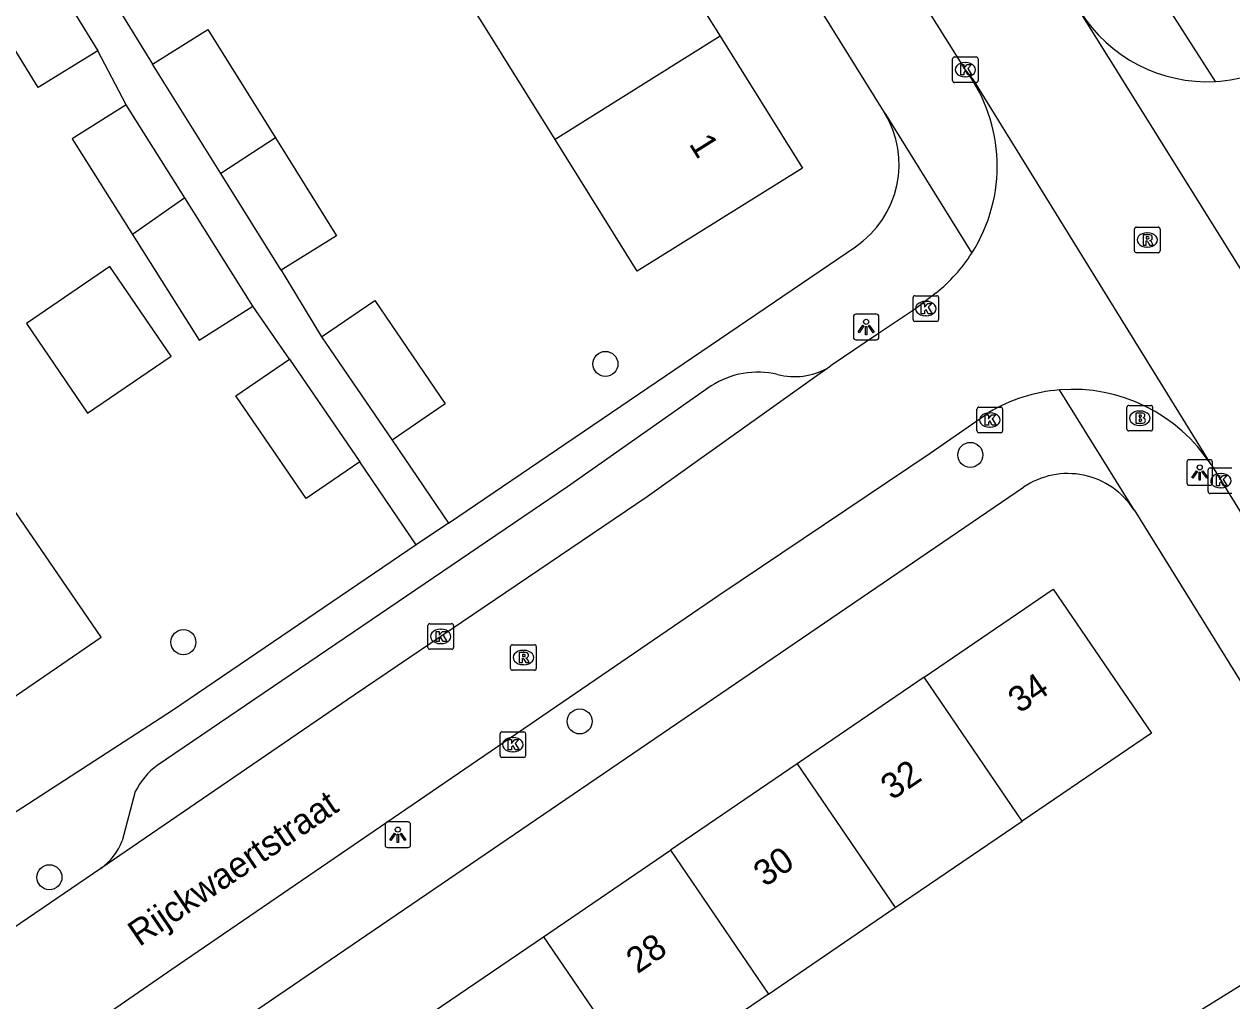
# Model space of a CAD drawing. Extents: x 160037 to 160839, y 385326 to 386441.
# Drawn here: x 160199.4 to 160246.58, y 386003.51 to 386041.67 of the extents above; entities that cross this region are included whole.
import ezdxf

# ---------------------------------------------------------------- set-up
doc = ezdxf.new("R2010")
doc.units = 0
for name, color, linetype in [('IMGEO_Boom', 7, 'Continuous'), ('IMGEO_Brandkraan', 7, 'Continuous'), ('IMGEO_Kolk', 7, 'Continuous'), ('IMGEO_Lichtpunt', 7, 'Continuous'), ('IMGEO_Openbare_ruimte_label', 7, 'Continuous'), ('IMGEO_Pand', 7, 'Continuous'), ('IMGEO_Pand_nummerreeks', 7, 'Continuous'), ('IMGEO_Rijbaan_lokaal_open', 7, 'Continuous'), ('IMGEO_Rioolput', 7, 'Continuous'), ('IMGEO_Voetpad_open', 7, 'Continuous')]:
    doc.layers.add(name, color=color, linetype=linetype)

msp = doc.modelspace()

# ---------------------------------------------------------------- linework, layer by layer
at = {"layer": 'IMGEO_Boom'}
for centre in [(160222.107, 386028.393), (160236.362, 386024.838), (160205.617, 386017.522), (160221.1, 386014.424), (160200.384, 386008.337)]:
    msp.add_circle(centre, 0.489, dxfattribs=at)
at = {"layer": 'IMGEO_Brandkraan'}
for p, q in [((160242.559, 386026.772), (160243.411, 386026.772)), ((160242.484, 386025.846), (160242.484, 386026.698)), ((160242.972, 386026.552), (160242.997, 386026.552)), ((160243.485, 386026.698), (160243.485, 386025.846)), ((160242.995, 386025.992), (160242.97, 386025.992)), ((160243.411, 386025.772), (160242.559, 386025.772))]:
    msp.add_line(p, q, dxfattribs=at)
for points in [[(160242.559, 386026.772), (160243.411, 386026.772)], [(160242.484, 386025.846), (160242.484, 386026.698)], [(160242.832, 386026.472), (160242.832, 386026.072), (160243.045, 386026.072)], [(160243.063, 386026.472), (160242.832, 386026.472)], [(160243.011, 386026.391), (160242.957, 386026.391), (160242.957, 386026.315)], [(160242.957, 386026.315), (160243.01, 386026.315)], [(160243.485, 386026.698), (160243.485, 386025.846)], [(160243.019, 386026.239), (160242.957, 386026.239), (160242.957, 386026.158)], [(160242.957, 386026.158), (160243.019, 386026.158)], [(160243.411, 386025.772), (160242.559, 386025.772)]]:
    msp.add_lwpolyline(points, dxfattribs=at)
for centre, radius, start, end in [((160242.561, 386026.696), 0.0765, 91.552, 178.448), ((160242.561, 386026.696), 0.0765, 91.552, 178.448), ((160243.409, 386026.696), 0.0765, 1.552, 88.448), ((160243.409, 386026.696), 0.0765, 1.552, 88.448), ((160243.012, 386026.353), 0.0379, 267.8285, 90.9355), ((160243.067, 386026.327), 0.145, 59.4692, 91.5367), ((160243.092, 386026.374), 0.0922, 285.5137, 58.1501), ((160243.097, 386026.182), 0.105, 301.3115, 78.989), ((160242.561, 386025.848), 0.0765, 181.552, 268.448), ((160242.561, 386025.848), 0.0765, 181.552, 268.448), ((160243.02, 386026.198), 0.0404, 269.8759, 90.5077), ((160243.051, 386026.323), 0.251, 268.6676, 293.5347), ((160243.409, 386025.848), 0.0765, 271.552, 358.448), ((160243.409, 386025.848), 0.0765, 271.552, 358.448)]:
    msp.add_arc(centre, radius, start, end, dxfattribs=at)
for centre, major_axis, ratio, start_param, end_param in [((160242.971, 386026.272), (-0.387, 0.002), 0.722429, 4.712389, 7.853982), ((160242.996, 386026.272), (-0.39, 0.002), 0.717154, 1.570796, 4.712389)]:
    msp.add_ellipse(centre, major_axis=major_axis, ratio=ratio, start_param=start_param, end_param=end_param, dxfattribs=at)
at = {"layer": 'IMGEO_Kolk'}
for p, q in [((160235.668, 386039.46), (160235.668, 386040.312)), ((160235.743, 386040.386), (160236.595, 386040.386)), ((160236.156, 386040.166), (160236.181, 386040.166)), ((160236.669, 386040.312), (160236.669, 386039.46)), ((160236.179, 386039.606), (160236.154, 386039.606)), ((160236.595, 386039.386), (160235.743, 386039.386)), ((160234.199, 386031.055), (160235.051, 386031.055)), ((160234.124, 386030.129), (160234.124, 386030.981)), ((160234.612, 386030.835), (160234.637, 386030.835)), ((160235.125, 386030.981), (160235.125, 386030.129)), ((160235.051, 386030.055), (160234.199, 386030.055)), ((160234.635, 386030.275), (160234.61, 386030.275)), ((160236.624, 386025.776), (160236.624, 386026.628)), ((160236.699, 386026.702), (160237.551, 386026.702)), ((160237.112, 386026.482), (160237.137, 386026.482)), ((160237.625, 386026.628), (160237.625, 386025.776)), ((160237.135, 386025.922), (160237.11, 386025.922)), ((160237.551, 386025.702), (160236.699, 386025.702)), ((160245.654, 386023.404), (160245.654, 386024.256)), ((160245.729, 386024.33), (160246.581, 386024.33)), ((160246.142, 386024.11), (160246.167, 386024.11)), ((160246.165, 386023.55), (160246.14, 386023.55)), ((160246.581, 386023.33), (160245.729, 386023.33)), ((160215.17, 386017.318), (160215.17, 386018.17)), ((160215.245, 386018.244), (160216.097, 386018.244)), ((160215.658, 386018.024), (160215.683, 386018.024)), ((160216.171, 386018.17), (160216.171, 386017.318)), ((160215.681, 386017.464), (160215.656, 386017.464)), ((160216.097, 386017.244), (160215.245, 386017.244)), ((160218.064, 386014.017), (160218.916, 386014.017)), ((160217.989, 386013.091), (160217.989, 386013.943)), ((160218.477, 386013.797), (160218.502, 386013.797)), ((160218.99, 386013.943), (160218.99, 386013.091)), ((160218.5, 386013.237), (160218.475, 386013.237)), ((160218.916, 386013.017), (160218.064, 386013.017))]:
    msp.add_line(p, q, dxfattribs=at)
for points in [[(160235.668, 386039.46), (160235.668, 386040.312)], [(160235.743, 386040.386), (160236.595, 386040.386)], [(160235.989, 386040.086), (160236.112, 386040.086), (160236.112, 386039.935), (160236.242, 386040.086), (160236.406, 386040.086), (160236.26, 386039.935), (160236.413, 386039.686), (160236.261, 386039.686), (160236.176, 386039.85), (160236.112, 386039.783), (160236.112, 386039.686), (160235.989, 386039.686), (160235.989, 386040.086)], [(160236.669, 386040.312), (160236.669, 386039.46)], [(160236.595, 386039.386), (160235.743, 386039.386)], [(160234.199, 386031.055), (160235.051, 386031.055)], [(160234.124, 386030.129), (160234.124, 386030.981)], [(160234.445, 386030.755), (160234.568, 386030.755), (160234.568, 386030.604), (160234.698, 386030.755), (160234.862, 386030.755), (160234.716, 386030.604), (160234.869, 386030.355), (160234.717, 386030.355), (160234.632, 386030.519), (160234.568, 386030.452), (160234.568, 386030.355), (160234.445, 386030.355), (160234.445, 386030.755)], [(160235.125, 386030.981), (160235.125, 386030.129)], [(160235.051, 386030.055), (160234.199, 386030.055)], [(160236.624, 386025.776), (160236.624, 386026.628)], [(160236.699, 386026.702), (160237.551, 386026.702)], [(160236.945, 386026.402), (160237.068, 386026.402), (160237.068, 386026.251), (160237.198, 386026.402), (160237.362, 386026.402), (160237.216, 386026.251), (160237.369, 386026.002), (160237.217, 386026.002), (160237.132, 386026.166), (160237.068, 386026.099), (160237.068, 386026.002), (160236.945, 386026.002), (160236.945, 386026.402)], [(160237.625, 386026.628), (160237.625, 386025.776)], [(160237.551, 386025.702), (160236.699, 386025.702)], [(160245.654, 386023.404), (160245.654, 386024.256)], [(160245.729, 386024.33), (160246.581, 386024.33)], [(160245.975, 386024.03), (160246.098, 386024.03), (160246.098, 386023.879), (160246.228, 386024.03), (160246.392, 386024.03), (160246.246, 386023.879), (160246.399, 386023.63), (160246.247, 386023.63), (160246.162, 386023.794), (160246.098, 386023.727), (160246.098, 386023.63), (160245.975, 386023.63), (160245.975, 386024.03)], [(160246.581, 386023.33), (160245.729, 386023.33)], [(160215.17, 386017.318), (160215.17, 386018.17)], [(160215.245, 386018.244), (160216.097, 386018.244)], [(160215.491, 386017.944), (160215.614, 386017.944), (160215.614, 386017.793), (160215.744, 386017.944), (160215.908, 386017.944), (160215.762, 386017.793), (160215.915, 386017.544), (160215.763, 386017.544), (160215.678, 386017.708), (160215.614, 386017.641), (160215.614, 386017.544), (160215.491, 386017.544), (160215.491, 386017.944)], [(160216.171, 386018.17), (160216.171, 386017.318)], [(160216.097, 386017.244), (160215.245, 386017.244)], [(160218.064, 386014.017), (160218.916, 386014.017)], [(160217.989, 386013.091), (160217.989, 386013.943)], [(160218.31, 386013.717), (160218.433, 386013.717), (160218.433, 386013.566), (160218.563, 386013.717), (160218.727, 386013.717), (160218.581, 386013.566), (160218.734, 386013.317), (160218.582, 386013.317), (160218.497, 386013.481), (160218.433, 386013.414), (160218.433, 386013.317), (160218.31, 386013.317), (160218.31, 386013.717)], [(160218.99, 386013.943), (160218.99, 386013.091)], [(160218.916, 386013.017), (160218.064, 386013.017)]]:
    msp.add_lwpolyline(points, dxfattribs=at)
for centre, start, end in [((160235.745, 386040.31), 91.552, 178.448), ((160235.745, 386040.31), 91.552, 178.448), ((160236.593, 386040.31), 1.552, 88.448), ((160236.593, 386040.31), 1.552, 88.448), ((160235.745, 386039.462), 181.552, 268.448), ((160235.745, 386039.462), 181.552, 268.448), ((160236.593, 386039.462), 271.552, 358.448), ((160236.593, 386039.462), 271.552, 358.448), ((160234.201, 386030.979), 91.552, 178.448), ((160234.201, 386030.979), 91.552, 178.448), ((160235.049, 386030.979), 1.552, 88.448), ((160235.049, 386030.979), 1.552, 88.448), ((160234.201, 386030.131), 181.552, 268.448), ((160234.201, 386030.131), 181.552, 268.448), ((160235.049, 386030.131), 271.552, 358.448), ((160235.049, 386030.131), 271.552, 358.448), ((160236.701, 386026.626), 91.552, 178.448), ((160236.701, 386026.626), 91.552, 178.448), ((160237.549, 386026.626), 1.552, 88.448), ((160237.549, 386026.626), 1.552, 88.448), ((160236.701, 386025.778), 181.552, 268.448), ((160236.701, 386025.778), 181.552, 268.448), ((160237.549, 386025.778), 271.552, 358.448), ((160237.549, 386025.778), 271.552, 358.448), ((160245.731, 386024.254), 91.552, 178.448), ((160245.731, 386024.254), 91.552, 178.448), ((160245.731, 386023.406), 181.552, 268.448), ((160245.731, 386023.406), 181.552, 268.448), ((160215.247, 386018.168), 91.552, 178.448), ((160215.247, 386018.168), 91.552, 178.448), ((160216.095, 386018.168), 1.552, 88.448), ((160216.095, 386018.168), 1.552, 88.448), ((160215.247, 386017.32), 181.552, 268.448), ((160215.247, 386017.32), 181.552, 268.448), ((160216.095, 386017.32), 271.552, 358.448), ((160216.095, 386017.32), 271.552, 358.448), ((160218.066, 386013.941), 91.552, 178.448), ((160218.066, 386013.941), 91.552, 178.448), ((160218.914, 386013.941), 1.552, 88.448), ((160218.914, 386013.941), 1.552, 88.448), ((160218.066, 386013.093), 181.552, 268.448), ((160218.066, 386013.093), 181.552, 268.448), ((160218.914, 386013.093), 271.552, 358.448), ((160218.914, 386013.093), 271.552, 358.448)]:
    msp.add_arc(centre, 0.0765, start, end, dxfattribs=at)
for centre, major_axis, ratio, start_param, end_param in [((160236.155, 386039.886), (-0.387, 0.002), 0.722429, 4.712389, 7.853982), ((160236.18, 386039.886), (-0.39, 0.002), 0.717154, 1.570796, 4.712389), ((160234.611, 386030.555), (-0.387, 0.002), 0.722429, 4.712389, 7.853982), ((160234.636, 386030.555), (-0.39, 0.002), 0.717154, 1.570796, 4.712389), ((160237.111, 386026.202), (-0.387, 0.002), 0.722429, 4.712389, 7.853982), ((160237.136, 386026.202), (-0.39, 0.002), 0.717154, 1.570796, 4.712389), ((160246.141, 386023.83), (-0.387, 0.002), 0.722429, 4.712389, 7.853982), ((160246.166, 386023.83), (-0.39, 0.002), 0.717154, 1.570796, 4.712389), ((160215.657, 386017.744), (-0.387, 0.002), 0.722429, 4.712389, 7.853982), ((160215.682, 386017.744), (-0.39, 0.002), 0.717154, 1.570796, 4.712389), ((160218.476, 386013.517), (-0.387, 0.002), 0.722429, 4.712389, 7.853982), ((160218.501, 386013.517), (-0.39, 0.002), 0.717154, 1.570796, 4.712389)]:
    msp.add_ellipse(centre, major_axis=major_axis, ratio=ratio, start_param=start_param, end_param=end_param, dxfattribs=at)
at = {"layer": 'IMGEO_Lichtpunt'}
for p, q in [((160231.793, 386030.239), (160231.793, 386029.432)), ((160231.793, 386030.239), (160231.793, 386029.432)), ((160232.695, 386030.334), (160231.887, 386030.334)), ((160232.695, 386030.334), (160231.887, 386030.334)), ((160232.789, 386029.432), (160232.789, 386030.239)), ((160232.789, 386029.432), (160232.789, 386030.239)), ((160231.887, 386029.338), (160232.695, 386029.338)), ((160231.887, 386029.338), (160232.695, 386029.338)), ((160244.826, 386024.552), (160244.826, 386023.745)), ((160244.826, 386024.552), (160244.826, 386023.745)), ((160245.728, 386024.647), (160244.92, 386024.647)), ((160245.728, 386024.647), (160244.92, 386024.647)), ((160245.822, 386023.745), (160245.822, 386024.552)), ((160245.822, 386023.745), (160245.822, 386024.552)), ((160244.92, 386023.651), (160245.728, 386023.651)), ((160244.92, 386023.651), (160245.728, 386023.651)), ((160213.497, 386010.401), (160213.497, 386009.594)), ((160213.497, 386010.401), (160213.497, 386009.594)), ((160214.399, 386010.496), (160213.591, 386010.496)), ((160214.399, 386010.496), (160213.591, 386010.496)), ((160214.493, 386009.594), (160214.493, 386010.401)), ((160214.493, 386009.594), (160214.493, 386010.401)), ((160213.591, 386009.5), (160214.399, 386009.5)), ((160213.591, 386009.5), (160214.399, 386009.5))]:
    msp.add_line(p, q, dxfattribs=at)
for points in [[(160232.167, 386029.903), (160232.206, 386029.875), (160232.018, 386029.613), (160231.98, 386029.64), (160232.167, 386029.903)], [(160232.269, 386029.855), (160232.316, 386029.855), (160232.316, 386029.533), (160232.269, 386029.533), (160232.269, 386029.855)], [(160232.379, 386029.875), (160232.417, 386029.902), (160232.604, 386029.64), (160232.565, 386029.612), (160232.379, 386029.875)], [(160245.2, 386024.216), (160245.239, 386024.188), (160245.051, 386023.926), (160245.013, 386023.953), (160245.2, 386024.216)], [(160245.302, 386024.168), (160245.349, 386024.168), (160245.349, 386023.846), (160245.302, 386023.846), (160245.302, 386024.168)], [(160245.412, 386024.188), (160245.45, 386024.215), (160245.637, 386023.953), (160245.598, 386023.925), (160245.412, 386024.188)], [(160213.871, 386010.065), (160213.91, 386010.037), (160213.722, 386009.775), (160213.684, 386009.802), (160213.871, 386010.065)], [(160213.973, 386010.017), (160214.02, 386010.017), (160214.02, 386009.695), (160213.973, 386009.695), (160213.973, 386010.017)], [(160214.083, 386010.037), (160214.121, 386010.064), (160214.308, 386009.802), (160214.269, 386009.774), (160214.083, 386010.037)]]:
    msp.add_lwpolyline(points, dxfattribs=at)
for centre in [(160232.292, 386030.037), (160245.325, 386024.35), (160213.996, 386010.199)]:
    msp.add_circle(centre, 0.0994, dxfattribs=at)
for centre, start, end in [((160231.887, 386030.239), 90, 180), ((160231.887, 386030.239), 90, 180), ((160232.695, 386030.239), 0, 90), ((160232.695, 386030.239), 0, 90), ((160231.887, 386029.432), 180, 270), ((160231.887, 386029.432), 180, 270), ((160232.695, 386029.432), 270, 0), ((160232.695, 386029.432), 270, 360), ((160244.92, 386024.552), 90, 180), ((160244.92, 386024.552), 90, 180), ((160245.728, 386024.552), 0, 90), ((160245.728, 386024.552), 0, 90), ((160244.92, 386023.745), 180, 270), ((160244.92, 386023.745), 180, 270), ((160245.728, 386023.745), 270, 0), ((160245.728, 386023.745), 270, 360), ((160213.591, 386010.401), 90, 180), ((160213.591, 386010.401), 90, 180), ((160214.399, 386010.401), 0, 90), ((160214.399, 386010.401), 0, 90), ((160213.591, 386009.594), 180, 270), ((160213.591, 386009.594), 180, 270), ((160214.399, 386009.594), 270, 0), ((160214.399, 386009.594), 270, 360)]:
    msp.add_arc(centre, 0.0946, start, end, dxfattribs=at)
at = {"layer": 'IMGEO_Pand'}
for points in [[(160223.405, 386046.283), (160226.586, 386041.195)], [(160199.456, 386045.21), (160202.274, 386040.629)], [(160202.274, 386040.629), (160199.939, 386039.193), (160197.208, 386043.633)], [(160220.139, 386037.163), (160216.968, 386042.257)], [(160204.413, 386040.108), (160206.573, 386041.455), (160209.212, 386037.222)], [(160226.586, 386041.195), (160229.809, 386036.042), (160223.345, 386032.012), (160220.139, 386037.163)], [(160226.586, 386041.195), (160220.139, 386037.163)], [(160207.077, 386035.836), (160204.413, 386040.108)], [(160203.378, 386038.516), (160201.272, 386037.189), (160203.626, 386033.454)], [(160205.669, 386034.882), (160203.378, 386038.516)], [(160209.212, 386037.222), (160207.077, 386035.836)], [(160209.212, 386037.222), (160211.595, 386033.401), (160209.435, 386032.054)], [(160209.435, 386032.054), (160207.077, 386035.836)], [(160205.669, 386034.882), (160203.626, 386033.454)], [(160208.335, 386030.651), (160205.669, 386034.882)], [(160203.626, 386033.454), (160206.23, 386029.324), (160208.335, 386030.651)], [(160202.742, 386032.193), (160199.483, 386029.965), (160201.877, 386026.463), (160205.136, 386028.692), (160202.742, 386032.193)], [(160211.013, 386029.444), (160213.092, 386030.866), (160215.847, 386026.838), (160213.769, 386025.416)], [(160211.013, 386029.444), (160213.769, 386025.416)], [(160212.505, 386024.571), (160210.408, 386023.137), (160207.666, 386027.146), (160209.763, 386028.58)], [(160209.763, 386028.58), (160212.505, 386024.571)], [(160193.155, 386018.903), (160196.655, 386013.786), (160202.403, 386017.719), (160198.903, 386022.835)], [(160234.561, 386016.148), (160239.606, 386019.588), (160243.436, 386013.97), (160238.391, 386010.53)], [(160234.561, 386016.148), (160229.603, 386012.769)], [(160238.391, 386010.53), (160234.561, 386016.148)], [(160229.603, 386012.769), (160224.645, 386009.389)], [(160229.603, 386012.769), (160233.433, 386007.151)], [(160233.433, 386007.151), (160238.391, 386010.53)], [(160219.688, 386006.009), (160224.645, 386009.389)], [(160224.645, 386009.389), (160228.476, 386003.771)], [(160228.476, 386003.771), (160233.433, 386007.151)], [(160214.731, 386002.63), (160219.688, 386006.009)], [(160219.688, 386006.009), (160223.518, 386000.391)], [(160246.125, 386000.76), (160244.845, 386002.826), (160248.858, 386005.313), (160250.138, 386003.246)], [(160228.476, 386003.771), (160223.518, 386000.391)]]:
    msp.add_lwpolyline(points, dxfattribs=at)
at = {"layer": 'IMGEO_Rijbaan_lokaal_open'}
for points in [[(160236.171, 386039.885), (160234.281, 386042.907)], [(160249.611, 386027.802), (160240.779, 386041.933), (160240.647, 386042.176)], [(160245.768, 386024.457), (160236.489, 386039.496), (160236.171, 386039.885)], [(160235.024, 386031.166), (160234.216, 386030.548), (160232.702, 386029.533), (160230.965, 386028.35), (160230.797, 386028.23)], [(160230.797, 386028.23), (160230.369, 386027.925), (160223.741, 386023.197), (160212.285, 386015.454), (160202.396, 386008.684)], [(160200.919, 386001.819), (160205.171, 386004.749), (160226.539, 386019.357), (160234.794, 386024.909), (160237.089, 386026.5)], [(160245.768, 386024.457), (160247.407, 386021.819)], [(160202.396, 386008.684), (160198.96, 386006.332)]]:
    msp.add_lwpolyline(points, dxfattribs=at)
for centre, radius, start, end in [((160245.615, 386045.273), 5.855, 211.9412, 273.2285), ((160245.614, 386045.276), 5.858, 273.2349, 303.8575), ((160231.084, 386036.12), 6.329, 327.5045, 36.5082), ((160231.094, 386036.107), 6.313, 308.4957, 327.5543), ((160240.368, 386020.961), 6.437, 94.617, 120.6267), ((160240.365, 386020.963), 6.434, 32.8863, 94.5894)]:
    msp.add_arc(centre, radius, start, end, dxfattribs=at)
at = {"layer": 'IMGEO_Rioolput'}
for p, q in [((160242.777, 386032.81), (160242.777, 386033.662)), ((160242.852, 386033.736), (160243.704, 386033.736)), ((160243.265, 386033.516), (160243.29, 386033.516)), ((160243.778, 386033.662), (160243.778, 386032.81)), ((160243.288, 386032.956), (160243.263, 386032.956)), ((160243.704, 386032.736), (160242.852, 386032.736)), ((160218.403, 386016.496), (160218.403, 386017.348)), ((160218.478, 386017.422), (160219.33, 386017.422)), ((160219.404, 386017.348), (160219.404, 386016.496)), ((160218.891, 386017.202), (160218.916, 386017.202)), ((160219.33, 386016.422), (160218.478, 386016.422)), ((160218.914, 386016.642), (160218.889, 386016.642))]:
    msp.add_line(p, q, dxfattribs=at)
for points in [[(160242.777, 386032.81), (160242.777, 386033.662)], [(160242.852, 386033.736), (160243.704, 386033.736)], [(160243.366, 386033.434), (160243.114, 386033.436), (160243.114, 386033.036)], [(160243.292, 386033.355), (160243.238, 386033.355), (160243.238, 386033.274)], [(160243.778, 386033.662), (160243.778, 386032.81)], [(160243.114, 386033.036), (160243.238, 386033.036), (160243.238, 386033.198), (160243.249, 386033.198)], [(160243.238, 386033.274), (160243.29, 386033.274)], [(160243.296, 386033.169), (160243.367, 386033.036), (160243.507, 386033.036), (160243.442, 386033.162)], [(160243.704, 386032.736), (160242.852, 386032.736)], [(160218.403, 386016.496), (160218.403, 386017.348)], [(160218.478, 386017.422), (160219.33, 386017.422)], [(160219.404, 386017.348), (160219.404, 386016.496)], [(160218.992, 386017.12), (160218.74, 386017.122), (160218.74, 386016.722)], [(160218.74, 386016.722), (160218.864, 386016.722), (160218.864, 386016.884), (160218.875, 386016.884)], [(160218.918, 386017.041), (160218.864, 386017.041), (160218.864, 386016.96)], [(160218.864, 386016.96), (160218.916, 386016.96)], [(160218.922, 386016.855), (160218.993, 386016.722), (160219.133, 386016.722), (160219.068, 386016.848)], [(160219.33, 386016.422), (160218.478, 386016.422)]]:
    msp.add_lwpolyline(points, dxfattribs=at)
for centre, radius, start, end in [((160242.854, 386033.66), 0.0765, 91.552, 178.448), ((160242.854, 386033.66), 0.0765, 91.552, 178.448), ((160243.298, 386033.259), 0.0964, 77.0061, 93.1865), ((160243.312, 386033.316), 0.0378, 276.6634, 79.6772), ((160243.365, 386033.324), 0.109, 350.3612, 89.416), ((160243.702, 386033.66), 0.0765, 1.552, 88.448), ((160243.702, 386033.66), 0.0765, 1.552, 88.448), ((160243.248, 386033.145), 0.0533, 26.0293, 88.6989), ((160243.274, 386033.463), 0.19, 274.7715, 282.9687), ((160243.363, 386033.324), 0.112, 277.5842, 350.9817), ((160243.347, 386033.109), 0.108, 29.5134, 73.7905), ((160242.854, 386032.812), 0.0765, 181.552, 268.448), ((160242.854, 386032.812), 0.0765, 181.552, 268.448), ((160243.702, 386032.812), 0.0765, 271.552, 358.448), ((160243.702, 386032.812), 0.0765, 271.552, 358.448), ((160218.48, 386017.346), 0.0765, 91.552, 178.448), ((160218.48, 386017.346), 0.0765, 91.552, 178.448), ((160219.328, 386017.346), 0.0765, 1.552, 88.448), ((160219.328, 386017.346), 0.0765, 1.552, 88.448), ((160218.874, 386016.831), 0.0533, 26.0293, 88.6989), ((160218.9, 386017.149), 0.19, 274.7715, 282.9687), ((160218.924, 386016.945), 0.0964, 77.0061, 93.1865), ((160218.938, 386017.002), 0.0378, 276.6634, 79.6772), ((160218.991, 386017.01), 0.109, 350.3612, 89.416), ((160218.989, 386017.01), 0.112, 277.5842, 350.9817), ((160218.973, 386016.795), 0.108, 29.5134, 73.7905), ((160218.48, 386016.498), 0.0765, 181.552, 268.448), ((160218.48, 386016.498), 0.0765, 181.552, 268.448), ((160219.328, 386016.498), 0.0765, 271.552, 358.448), ((160219.328, 386016.498), 0.0765, 271.552, 358.448)]:
    msp.add_arc(centre, radius, start, end, dxfattribs=at)
for centre, major_axis, ratio, start_param, end_param in [((160243.264, 386033.236), (-0.387, 0.002), 0.722429, 4.712389, 7.853982), ((160243.289, 386033.236), (-0.39, 0.002), 0.717154, 1.570796, 4.712389), ((160218.89, 386016.922), (-0.387, 0.002), 0.722429, 4.712389, 7.853982), ((160218.915, 386016.922), (-0.39, 0.002), 0.717154, 1.570796, 4.712389)]:
    msp.add_ellipse(centre, major_axis=major_axis, ratio=ratio, start_param=start_param, end_param=end_param, dxfattribs=at)
at = {"layer": 'IMGEO_Voetpad_open'}
for points in [[(160186.576, 386112.811), (160233.001, 386038.217)], [(160245.945, 386039.428), (160243.484, 386043.276), (160243.449, 386043.345)], [(160203.093, 386042.242), (160204.413, 386040.108)], [(160203.378, 386038.516), (160202.274, 386040.629)], [(160233.001, 386038.217), (160233.051, 386038.149), (160236.422, 386032.72)], [(160215.969, 386022.176), (160231.871, 386032.971)], [(160209.435, 386032.054), (160211.013, 386029.444)], [(160209.763, 386028.58), (160208.335, 386030.651)], [(160226.237, 386027.531), (160220.619, 386023.591), (160204.593, 386012.707)], [(160242.761, 386022.685), (160242.738, 386022.732), (160239.85, 386027.377)], [(160213.769, 386025.416), (160215.969, 386022.176)], [(160214.711, 386021.322), (160212.505, 386024.571)], [(160192.591, 385992.311), (160203.867, 386000), (160238.441, 386023.576)], [(160242.761, 386022.685), (160253.52, 386005.344)], [(160215.969, 386022.176), (160214.711, 386021.322)], [(160214.711, 386021.322), (160205.189, 386014.858), (160197.929, 386010.149), (160197.547, 386009.869)], [(160203.739, 386011.687), (160203.227, 386009.764)]]:
    msp.add_lwpolyline(points, dxfattribs=at)
for centre, radius, start, end in [((160229.706, 386036.182), 3.873, 303.989, 31.6992), ((160229.505, 386030.573), 2.675, 255.4416, 298.8874), ((160228.067, 386024.701), 3.37, 76.8765, 122.885), ((160240.169, 386021.037), 3.071, 32.4491, 124.2432), ((160206.32, 386010.393), 2.887, 126.7436, 153.3806), ((160200.973, 386010.638), 2.417, 306.0523, 338.7952)]:
    msp.add_arc(centre, radius, start, end, dxfattribs=at)

# ---------------------------------------------------------------- texts
at = {"layer": 'IMGEO_Openbare_ruimte_label'}
msp.add_text('Rijckwaertstraat', height=1, rotation=34.246, dxfattribs=at).set_placement((160203.896, 386005.605))
at = {"layer": 'IMGEO_Pand_nummerreeks'}
for s, rotation, p in [('1', 302.0208, (160225.349, 386036.989)), ('34', 34.2834, (160238.283, 386014.717)), ('32', 34.2834, (160233.306, 386011.323)), ('30', 34.2834, (160228.336, 386007.935)), ('28', 34.2834, (160223.361, 386004.543))]:
    msp.add_text(s, height=1, rotation=rotation, dxfattribs=at).set_placement(p)

doc.saveas('drawing.dxf')
